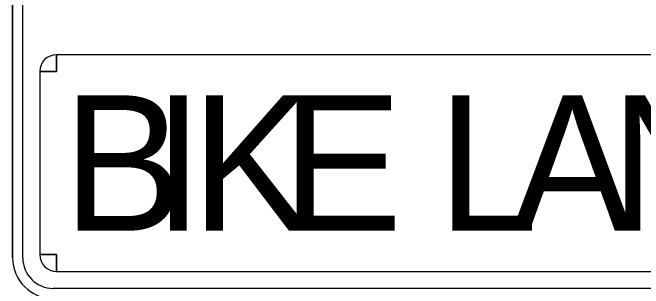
# Model space of a CAD drawing. Extents: x 99958 to 100136, y 99935 to 100013.
# Drawn here: x 100027.1215 to 100027.3837, y 99974.1842 to 99974.2987 of the extents above; entities that cross this region are included whole.
import ezdxf

# ---------------------------------------------------------------- set-up
doc = ezdxf.new("R2010")
doc.units = 0
doc.layers.add('TR_SN_ConstructionSigns', color=7, linetype='Continuous')

msp = doc.modelspace()

# ---------------------------------------------------------------- linework, layer by layer
at = {"layer": 'TR_SN_ConstructionSigns'}
for p, q in [((100027.12149, 99974.43314), (100027.12149, 99974.19689)), ((100027.12149, 99974.43314), (100027.12149, 99974.19689)), ((100027.12149, 99974.19689), (100027.12149, 99974.43314)), ((100027.1257, 99974.19689), (100027.1257, 99974.43314)), ((100027.13977, 99974.27423), (100027.13977, 99974.28126)), ((100027.4407, 99974.28126), (100027.13977, 99974.28126)), ((100027.13977, 99974.28126), (100027.13977, 99974.27423)), ((100027.13274, 99974.27423), (100027.13977, 99974.27423)), ((100027.13977, 99974.27423), (100027.13274, 99974.27423)), ((100027.13274, 99974.27423), (100027.13274, 99974.19829)), ((100027.13977, 99974.19829), (100027.13274, 99974.19829)), ((100027.13274, 99974.19829), (100027.13977, 99974.19829)), ((100027.13977, 99974.19126), (100027.13977, 99974.19829)), ((100027.13977, 99974.19829), (100027.13977, 99974.19126)), ((100027.13977, 99974.19126), (100027.4407, 99974.19126)), ((100027.44211, 99974.18423), (100027.13836, 99974.18423))]:
    msp.add_line(p, q, dxfattribs=at)
for centre, radius, start, end in [((100027.13977, 99974.27423), 0.00703, 90, 180), ((100027.13836, 99974.19689), 0.01688, 180, 270), ((100027.13836, 99974.19689), 0.01688, 180, 270), ((100027.13836, 99974.19689), 0.01688, 180, 270), ((100027.13836, 99974.19689), 0.01266, 180, 270), ((100027.13977, 99974.19829), 0.00703, 180, 270)]:
    msp.add_arc(centre, radius, start, end, dxfattribs=at)

# ---------------------------------------------------------------- texts
for s, p in [('B', (100027.14232, 99974.20814)), ('I', (100027.17995, 99974.20814)), ('K', (100027.19576, 99974.20814)), ('E', (100027.23339, 99974.20814)), ('L', (100027.29813, 99974.20814)), ('A', (100027.32898, 99974.20814)), ('N', (100027.37003, 99974.20814))]:
    msp.add_text(s, height=0.05625, dxfattribs=at).set_placement(p)

doc.saveas('drawing.dxf')
